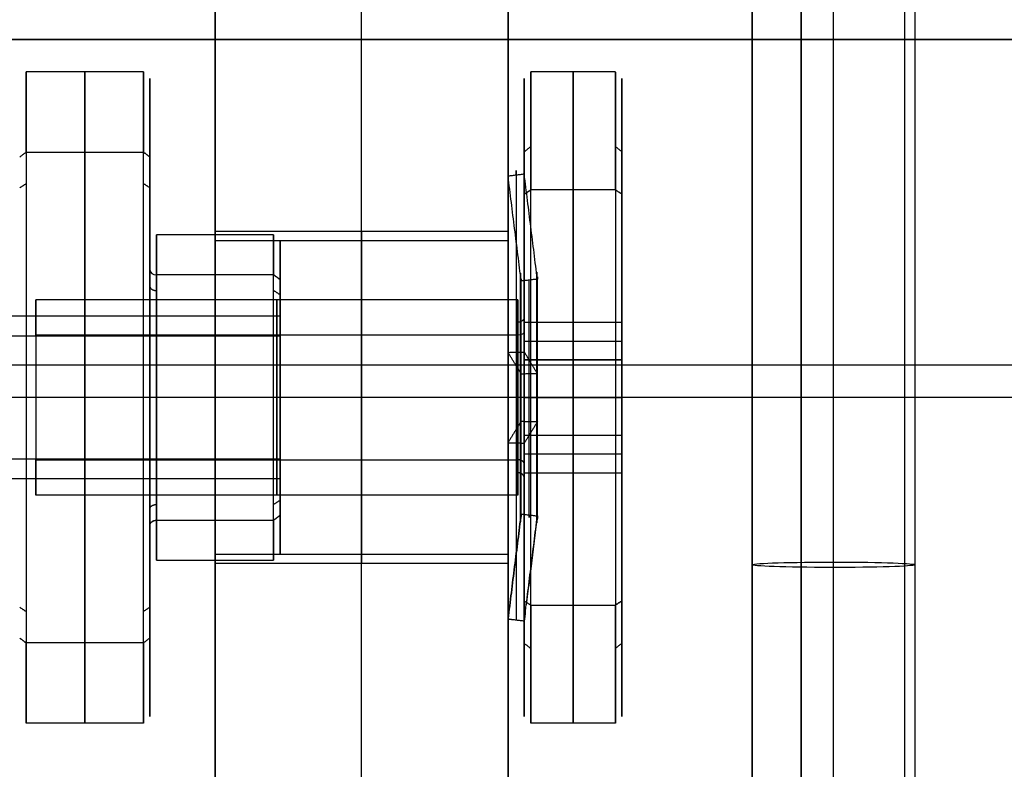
# Model space of a CAD drawing. Header units: millimetres. Extents: x -326 to 329, y -280 to 343.
# Tile 348 of 656: x -266 to -236, y 274 to 297. Entities that reach past the tile are written whole.
import ezdxf

# ---------------------------------------------------------------- set-up
doc = ezdxf.new("R2010")
doc.units = ezdxf.units.MM
doc.layers.add('Layer 01', color=7, linetype='Continuous', true_color=0x000000)

msp = doc.modelspace()

# ---------------------------------------------------------------- linework, layer by layer
at = {"layer": 'Layer 01'}
for p, q in [((-260.375, 228.596, 91.884), (-260.375, 317.801, 350.956)), ((-242.375, 220.528, 96.098), (-242.375, 308.85, 352.603)), ((-241.375, 257.795, 125.014), (-241.375, 303.078, 123.517)), ((-243.875, 257.712, 122.515), (-243.875, 302.996, 121.018)), ((-241.375, 257.629, 120.017), (-241.375, 302.913, 118.52)), ((-238.875, 257.712, 122.515), (-238.875, 302.996, 121.018)), ((-260.375, 301.743, 216.781), (-260.375, 290.574, 216.781)), ((-251.375, 290.574, 216.781), (-251.375, 301.743, 216.781)), ((-242.375, 287.528, 318.325), (-242.375, 300.34, 355.533)), ((-291.243, 296.49, -41.322), (293.494, 296.49, -41.322)), ((-262.575, 295.49, 217.188), (-266.175, 295.49, 217.188)), ((-248.078, 295.49, 217.188), (-250.678, 295.49, 217.188)), ((-262.375, 290.69, 217.188), (-262.375, 295.29, 217.188)), ((-250.878, 295.29, 217.188), (-250.878, 288.69, 217.188)), ((-247.878, 287.8, 217.188), (-247.878, 295.29, 217.188)), ((-258.575, 290.49, 217.188), (-262.175, 290.49, 217.188)), ((-251.375, 290.59, 217.188), (-260.375, 290.59, 217.188)), ((-258.375, 287.99, 217.188), (-258.375, 290.29, 217.188)), ((-265.878, 288.49, 217.188), (-265.878, 282.49, 217.188)), ((-251.078, 288.49, 217.188), (-265.878, 288.49, 217.188)), ((-258.375, 287.99, 217.188), (-277.375, 287.99, 217.188)), ((-250.878, 285.95, 217.188), (-250.878, 287.8, 217.188)), ((-250.878, 286.874, 215.584), (-250.878, 286.874, 218.792)), ((-260.375, 286.672, 173.011), (-260.375, 286.672, 212.227)), ((-260.375, 286.672, 222.149), (-260.375, 286.672, 260.551)), ((-251.375, 286.672, 173.011), (-251.375, 286.672, 212.227)), ((-251.375, 286.672, 222.149), (-251.375, 286.672, 260.551)), ((-250.878, 283.181, 217.188), (-250.878, 285.95, 217.188)), ((-12.054, 285.49, -10.312), (-321.875, 285.49, -10.312)), ((-258.375, 285.49, 219.688), (-277.375, 285.49, 219.688)), ((-258.375, 285.49, 214.688), (-277.375, 285.49, 214.688)), ((-262.575, 285.49, 207.188), (-266.175, 285.49, 207.188)), ((-262.575, 285.49, 227.188), (-266.175, 285.49, 227.188)), ((-251.078, 285.49, 220.188), (-265.878, 285.49, 220.188)), ((-265.878, 285.49, 214.188), (-265.878, 285.49, 220.188)), ((-251.078, 285.49, 214.188), (-265.878, 285.49, 214.188)), ((-262.375, 285.49, 207.388), (-262.375, 285.49, 211.988)), ((-262.375, 285.49, 222.388), (-262.375, 285.49, 226.988)), ((-258.575, 285.49, 212.188), (-262.175, 285.49, 212.188)), ((-258.575, 285.49, 222.188), (-262.175, 285.49, 222.188)), ((-251.375, 285.49, 212.088), (-260.375, 285.49, 212.088)), ((-251.375, 285.49, 222.288), (-260.375, 285.49, 222.288)), ((-258.375, 285.49, 212.388), (-258.375, 285.49, 214.688)), ((-258.375, 285.49, 219.688), (-258.375, 285.49, 221.988)), ((-250.878, 285.49, 207.388), (-250.878, 285.49, 213.988)), ((-250.878, 285.49, 220.388), (-250.878, 285.49, 226.988)), ((-248.078, 285.49, 227.188), (-250.678, 285.49, 227.188)), ((-248.078, 285.49, 207.188), (-250.678, 285.49, 207.188)), ((-247.878, 285.49, 207.388), (-247.878, 285.49, 215.188)), ((-247.878, 285.49, 219.188), (-247.878, 285.49, 226.988)), ((-250.878, 284.566, 215.188), (-250.878, 284.566, 219.188)), ((-247.878, 275.69, 217.188), (-247.878, 283.181, 217.188)), ((-258.375, 282.99, 217.188), (-277.375, 282.99, 217.188)), ((-258.375, 280.69, 217.188), (-258.375, 282.99, 217.188)), ((-251.078, 282.49, 217.188), (-265.878, 282.49, 217.188)), ((-250.878, 282.29, 217.188), (-250.878, 275.69, 217.188)), ((-258.575, 280.49, 217.188), (-262.175, 280.49, 217.188)), ((-260.375, 280.407, 216.781), (-260.375, 271.601, 216.781)), ((-251.375, 280.39, 217.188), (-260.375, 280.39, 217.188)), ((-251.375, 271.601, 216.781), (-251.375, 280.407, 216.781)), ((-262.375, 275.69, 217.188), (-262.375, 280.29, 217.188)), ((-262.575, 275.49, 217.188), (-266.175, 275.49, 217.188)), ((-248.078, 275.49, 217.188), (-250.678, 275.49, 217.188))]:
    msp.add_line(p, q, dxfattribs=at)
at = {"layer": 'Layer 01', "extrusion": (0, 0.325568, 0.945519)}
msp.add_arc((-1.125, 457.728, 302.943), 679.455, 249.286792, 290.713208, dxfattribs=at)
at = {"layer": 'Layer 01', "extrusion": (0, 1, 0)}
msp.add_arc((-1.125, -973.937, 296.49), 932.115, 71.638799, 108.361201, dxfattribs=at)
at = {"layer": 'Layer 01', "extrusion": (-1, 0, 0)}
for centre, radius, start, end in [((-285.49, 217.188, 266.175), 10, 138.9164, 318.9164), ((-285.49, 217.188, 264.375), 10, 138.9164, 318.9164), ((-285.49, 217.188, 262.375), 9.8, 138.9164, 318.9164), ((-285.49, 217.188, 249.378), 10, 129.5978, 309.5978), ((-285.49, 217.188, 248.078), 10, 129.5978, 309.5978), ((-285.49, 217.188, 247.878), 9.8, 129.5978, 309.5978), ((-285.49, 217.188, 264.375), 10, 318.9164, 138.9164), ((-285.49, 217.188, 262.575), 10, 318.9164, 138.9164), ((-285.49, 217.188, 262.375), 9.8, 318.9164, 138.9164), ((-285.49, 217.188, 251.375), 6.939, 191.5269, 11.5269), ((-285.49, 217.188, 250.878), 7, 191.5269, 11.5269), ((-285.49, 217.188, 250.678), 10, 309.5978, 129.5978), ((-285.49, 217.188, 249.378), 10, 309.5978, 129.5978), ((-285.49, 217.188, 247.878), 9.8, 309.5978, 129.5978), ((-285.49, 217.188, 255.875), 5.1, 19, 199), ((-285.49, 217.188, 251.375), 5.1, 19, 199), ((-285.49, 217.188, 262.175), 5, 138.9164, 318.9164), ((-285.49, 217.188, 260.375), 5, 138.9164, 318.9164), ((-285.49, 217.188, 258.375), 4.8, 138.9164, 318.9164), ((-285.49, 217.188, 255.875), 5.1, 199, 19), ((-285.49, 217.188, 251.375), 5.1, 199, 19), ((-285.49, 217.188, 250.971), 3.65, 11.5269, 191.5269), ((-285.49, 217.188, 262.175), 5, 318.9164, 138.9164), ((-285.49, 217.188, 260.375), 5, 318.9164, 138.9164), ((-285.49, 217.188, 258.575), 5, 318.9164, 138.9164), ((-285.49, 217.188, 250.475), 3.711, 11.5269, 191.5269), ((-285.49, 217.188, 250.878), 3.2, 129.5978, 309.5978), ((-285.49, 217.188, 265.878), 3, 129.5978, 309.5978), ((-285.49, 217.188, 258.478), 3, 129.5978, 309.5978), ((-285.49, 217.188, 258.375), 2.5, 138.9164, 318.9164), ((-285.49, 217.188, 258.478), 3, 309.5978, 129.5978), ((-285.49, 217.188, 258.375), 2.5, 318.9164, 138.9164)]:
    msp.add_arc(centre, radius, start, end, dxfattribs=at)
at = {"layer": 'Layer 01', "extrusion": (1, 0, 0)}
for centre, radius, start, end in [((285.49, 217.188, -250.878), 9.8, 230.4022, 50.4022), ((285.49, 217.188, -262.575), 10, 221.0836, 41.0836), ((285.49, 217.188, -250.678), 10, 230.4022, 50.4022), ((285.49, 217.188, -251.375), 6.939, 348.4731, 168.4731), ((285.49, 217.188, -266.175), 10, 41.0836, 221.0836), ((285.49, 217.188, -250.878), 7, 348.4731, 168.4731), ((285.49, 217.188, -248.078), 10, 50.4022, 230.4022), ((285.49, 217.188, -250.878), 9.8, 50.4022, 230.4022), ((285.49, 217.188, -260.375), 5.1, 341, 161), ((285.49, 217.188, -262.375), 5.2, 221.0836, 41.0836), ((285.49, 217.188, -258.575), 5, 221.0836, 41.0836), ((285.49, 217.188, -260.375), 5.1, 161, 341), ((285.49, 217.188, -262.375), 5.2, 41.0836, 221.0836), ((285.49, 217.188, -258.375), 4.8, 41.0836, 221.0836), ((285.49, 217.188, -250.475), 3.711, 168.4731, 348.4731), ((285.49, 217.188, -251.078), 3, 230.4022, 50.4022), ((285.49, 217.188, -250.971), 3.65, 168.4731, 348.4731), ((285.49, 217.188, -265.878), 3, 50.4022, 230.4022), ((285.49, 217.188, -251.078), 3, 50.4022, 230.4022), ((285.49, 217.188, -250.878), 3.2, 50.4022, 230.4022)]:
    msp.add_arc(centre, radius, start, end, dxfattribs=at)
at = {"layer": 'Layer 01', "extrusion": (2.23862e-12, -0.65716, 0.753751)}
msp.add_arc((-262.175, 363.116, -23.907), 0.2, 180, 270, dxfattribs=at)
at = {"layer": 'Layer 01', "extrusion": (1.46786e-11, 0.770538, -0.637394)}
msp.add_arc((251.078, 352.521, 81.547), 0.2, 180, 270, dxfattribs=at)
at = {"layer": 'Layer 01', "extrusion": (1.05406e-11, -0.770538, 0.637394)}
msp.add_arc((-251.078, 346.121, -81.547), 0.2, 360, 90, dxfattribs=at)
at = {"layer": 'Layer 01', "extrusion": (1.97522e-11, 0.65716, -0.753751)}
msp.add_arc((262.175, 352.716, 23.907), 0.2, 360, 90, dxfattribs=at)
at = {"layer": 'Layer 01', "extrusion": (2.84217e-13, 0.999454, -0.033039)}
for start, end in [(181.8933, 1.8933), (1.8933, 181.8933)]:
    msp.add_arc((241.375, 130.963, 276.178), 2.5, start, end, dxfattribs=at)
at = {"layer": 'Layer 01'}
for points, degree in [([(-255.875, 268.1, 105.251), (-255.875, 340.701, 316.102)], 1), ([(-260.375, 336.447, 317.567), (-260.375, 263.845, 106.716)], 1), ([(-251.375, 263.845, 106.716), (-251.375, 336.447, 317.567)], 1), ([(-260.375, 317.801, 350.956), (-260.375, 228.596, 91.884)], 1), ([(-251.375, 317.801, 350.956), (-251.375, 228.596, 91.884)], 1), ([(-242.375, 308.85, 352.603), (-242.375, 220.528, 96.098)], 1), ([(-239.192, 221.616, 97.471), (-239.192, 308.862, 350.851)], 1), ([(-243.873, 302.998, 121.101), (-243.873, 287.904, 121.6), (-243.873, 272.809, 122.099), (-243.873, 257.715, 122.598)], 3), ([(-238.876, 257.709, 122.433), (-238.876, 272.804, 121.934), (-238.876, 287.898, 121.435), (-238.876, 302.993, 120.936)], 3), ([(-242.375, 212.018, 99.028), (-242.375, 300.34, 355.533)], 1), ([(324.135, 296.49, -29.312), (-321.885, 296.49, -29.312)], 1), ([(-250.878, 293.042, 210.942), (-250.678, 293.196, 210.814)], 1), ([(-247.878, 293.042, 210.942), (-248.078, 293.196, 210.814)], 1), ([(-266.375, 292.877, 223.628), (-266.175, 293.028, 223.76)], 1), ([(-266.375, 292.877, 223.628), (-266.175, 293.028, 223.76)], 1), ([(-266.175, 293.028, 223.76), (-262.575, 293.028, 223.76)], 1), ([(-262.575, 293.028, 223.76), (-262.375, 292.877, 223.628)], 1), ([(-262.375, 292.877, 223.628), (-262.575, 293.028, 223.76)], 1), ([(-250.878, 292.349, 215.789), (-251.375, 292.289, 215.801)], 1), ([(-250.971, 289.067, 216.459), (-251.375, 292.289, 215.801)], 1), ([(-250.971, 289.067, 216.459), (-251.375, 292.289, 215.801)], 1), ([(-250.475, 289.126, 216.446), (-250.878, 292.349, 215.789)], 1), ([(-250.475, 289.126, 216.446), (-250.878, 292.349, 215.789)], 1), ([(-266.375, 291.93, 209.801), (-266.175, 292.062, 209.65)], 1), ([(-262.375, 291.93, 209.801), (-262.575, 292.062, 209.65)], 1), ([(-250.678, 291.864, 224.893), (-250.878, 291.737, 224.739)], 1), ([(-250.759, 291.813, 224.831), (-250.678, 291.864, 224.893)], 1), ([(-248.078, 291.864, 224.893), (-250.678, 291.864, 224.893)], 1), ([(-247.878, 291.737, 224.739), (-248.078, 291.864, 224.893)], 1), ([(-247.997, 291.812, 224.83), (-248.078, 291.864, 224.893)], 1), ([(-250.878, 291.737, 224.739), (-250.782, 291.799, 224.814)], 1), ([(-247.878, 291.737, 224.739), (-247.943, 291.778, 224.789)], 1), ([(-260.375, 290.312, 215.528), (-251.375, 290.312, 215.528)], 1), ([(-258.575, 289.259, 220.474), (-262.175, 289.259, 220.474)], 1), ([(-258.575, 289.259, 220.474), (-258.375, 289.108, 220.342)], 1), ([(-258.487, 289.193, 220.416), (-258.575, 289.259, 220.474)], 1), ([(-258.375, 289.108, 220.342), (-258.464, 289.176, 220.401)], 1), ([(-250.475, 289.126, 216.446), (-250.971, 289.067, 216.459)], 1), ([(-258.375, 288.645, 213.57), (-258.575, 288.776, 213.419)], 1), ([(-250.878, 286.645, 219.188), (-250.878, 287.03, 218.521), (-250.878, 287.415, 217.855), (-250.878, 287.8, 217.188)], 3), ([(-250.878, 287.8, 217.188), (-249.879, 287.8, 217.188), (-248.879, 287.8, 217.188), (-247.878, 287.8, 217.188)], 3), ([(-250.878, 287.8, 217.188), (-250.878, 287.415, 216.521), (-250.878, 287.03, 215.855), (-250.878, 286.645, 215.188)], 3), ([(-247.878, 286.645, 219.188), (-247.878, 287.03, 218.521), (-247.878, 287.415, 217.855), (-247.878, 287.8, 217.188)], 3), ([(-247.878, 287.8, 217.188), (-247.878, 287.415, 216.521), (-247.878, 287.03, 215.855), (-247.878, 286.645, 215.188)], 3), ([(-258.375, 287.375, 218.831), (-277.375, 287.375, 218.831)], 1), ([(-251.078, 287.402, 219.5), (-265.878, 287.402, 219.5)], 1), ([(-250.878, 287.222, 218.188), (-249.879, 287.222, 218.188), (-248.879, 287.222, 218.188), (-247.878, 287.222, 218.188)], 3), ([(-250.878, 287.222, 216.188), (-249.879, 287.222, 216.188), (-248.879, 287.222, 216.188), (-247.878, 287.222, 216.188)], 3), ([(-251.375, 286.877, 223.987), (-250.878, 286.889, 224.047)], 1), ([(-250.971, 286.22, 220.764), (-251.375, 286.877, 223.987)], 1), ([(-250.475, 286.232, 220.824), (-250.878, 286.889, 224.047)], 1), ([(-321.885, 286.49, -19.312), (324.135, 286.49, -19.312)], 1), ([(-247.878, 286.645, 219.188), (-248.879, 286.645, 219.188), (-249.879, 286.645, 219.188), (-250.878, 286.645, 219.188)], 3), ([(-250.878, 286.645, 215.188), (-249.879, 286.645, 215.188), (-248.879, 286.645, 215.188), (-247.878, 286.645, 215.188)], 3), ([(-250.878, 285.952, 219.188), (-250.878, 286.645, 219.188)], 1), ([(-250.878, 286.645, 215.188), (-250.878, 285.948, 215.188)], 1), ([(-247.878, 284.336, 219.188), (-247.878, 286.645, 219.188)], 1), ([(-247.878, 286.645, 215.188), (-247.878, 284.336, 215.188)], 1), ([(-250.971, 286.22, 220.764), (-250.475, 286.232, 220.824)], 1), ([(-250.878, 284.336, 219.188), (-250.878, 285.952, 219.188)], 1), ([(-250.878, 285.948, 215.188), (-250.878, 285.949, 216.521), (-250.878, 285.951, 217.855), (-250.878, 285.952, 219.188)], 3), ([(-250.878, 285.948, 215.188), (-250.878, 284.336, 215.188)], 1), ([(-12.054, 285.49, -10.312), (-321.875, 285.49, -10.312)], 1), ([(-250.878, 285.49, 215.188), (-249.879, 285.49, 215.188), (-248.879, 285.49, 215.188), (-247.878, 285.49, 215.188)], 3), ([(-250.878, 285.49, 219.188), (-249.879, 285.49, 219.188), (-248.879, 285.49, 219.188), (-247.878, 285.49, 219.188)], 3), ([(-250.971, 284.761, 213.612), (-251.375, 284.104, 210.389)], 1), ([(-250.971, 284.761, 213.612), (-250.475, 284.749, 213.552)], 1), ([(-250.475, 284.749, 213.552), (-250.878, 284.091, 210.329)], 1), ([(-250.878, 284.336, 215.188), (-249.879, 284.336, 215.188), (-248.879, 284.336, 215.188), (-247.878, 284.336, 215.188)], 3), ([(-250.878, 284.336, 215.188), (-250.878, 283.181, 217.188)], 1), ([(-250.878, 283.181, 217.188), (-250.878, 284.336, 219.188)], 1), ([(-250.878, 284.336, 219.188), (-249.878, 284.336, 219.188), (-248.879, 284.336, 219.188), (-247.878, 284.336, 219.188)], 3), ([(-247.878, 284.336, 215.188), (-247.878, 283.951, 215.855), (-247.878, 283.566, 216.521), (-247.878, 283.181, 217.188)], 3), ([(-247.878, 283.181, 217.188), (-247.878, 283.566, 217.855), (-247.878, 283.951, 218.521), (-247.878, 284.336, 219.188)], 3), ([(-251.375, 284.104, 210.389), (-250.878, 284.091, 210.329)], 1), ([(-250.878, 283.758, 216.188), (-249.879, 283.758, 216.188), (-248.879, 283.758, 216.188), (-247.878, 283.758, 216.188)], 3), ([(-250.878, 283.758, 218.188), (-249.878, 283.758, 218.188), (-248.879, 283.758, 218.188), (-247.878, 283.758, 218.188)], 3), ([(-277.375, 283.606, 215.545), (-258.375, 283.606, 215.545)], 1), ([(-265.878, 283.578, 214.876), (-251.078, 283.578, 214.876)], 1), ([(-250.878, 283.181, 217.188), (-249.878, 283.181, 217.188), (-248.879, 283.181, 217.188), (-247.878, 283.181, 217.188)], 3), ([(-258.375, 282.336, 220.806), (-258.575, 282.204, 220.957)], 1), ([(-258.375, 281.872, 214.034), (-258.575, 281.721, 213.902)], 1), ([(-258.375, 281.872, 214.034), (-258.515, 281.766, 213.941)], 1), ([(-251.375, 278.691, 218.575), (-250.971, 281.914, 217.917)], 1), ([(-250.971, 281.914, 217.917), (-251.375, 278.691, 218.575)], 1), ([(-250.971, 281.914, 217.917), (-250.475, 281.854, 217.93)], 1), ([(-250.971, 281.914, 217.917), (-250.823, 281.896, 217.921)], 1), ([(-250.971, 281.914, 217.917), (-250.475, 281.854, 217.93)], 1), ([(-250.878, 278.631, 218.587), (-250.475, 281.854, 217.93)], 1), ([(-250.475, 281.854, 217.93), (-250.817, 279.119, 218.487)], 1), ([(-262.175, 281.721, 213.902), (-258.575, 281.721, 213.902)], 1), ([(-258.482, 281.792, 213.963), (-258.575, 281.721, 213.902)], 1), ([(-251.375, 280.668, 218.848), (-260.375, 280.668, 218.848)], 1), ([(-250.878, 279.244, 209.637), (-250.678, 279.116, 209.483)], 1), ([(-250.878, 279.244, 209.637), (-250.678, 279.116, 209.483)], 1), ([(-248.078, 279.116, 209.483), (-247.878, 279.244, 209.637)], 1), ([(-247.878, 279.244, 209.637), (-248.078, 279.116, 209.483)], 1), ([(-266.375, 279.05, 224.575), (-266.175, 278.919, 224.725)], 1), ([(-262.375, 279.05, 224.575), (-262.575, 278.919, 224.725)], 1), ([(-250.847, 278.879, 218.536), (-250.878, 278.631, 218.587)], 1), ([(-250.678, 279.116, 209.483), (-248.078, 279.116, 209.483)], 1), ([(-251.375, 278.691, 218.575), (-250.878, 278.631, 218.587)], 1), ([(-251.375, 278.691, 218.575), (-251.2, 278.67, 218.579)], 1), ([(-251.375, 278.691, 218.575), (-250.878, 278.631, 218.587)], 1), ([(-266.175, 277.953, 210.616), (-266.375, 278.103, 210.748)], 1), ([(-266.375, 278.103, 210.748), (-266.175, 277.953, 210.616)], 1), ([(-262.575, 277.953, 210.616), (-266.175, 277.953, 210.616)], 1), ([(-262.375, 278.103, 210.748), (-262.575, 277.953, 210.616)], 1), ([(-262.375, 278.103, 210.748), (-262.575, 277.953, 210.616)], 1), ([(-250.878, 277.939, 223.434), (-250.678, 277.785, 223.562)], 1), ([(-247.878, 277.939, 223.434), (-248.078, 277.785, 223.562)], 1)]:
    msp.add_open_spline(points, degree=degree, dxfattribs=at)
for points, weights, knots in [([(-251.127, 292.319, 215.795), (-251.127, 293.712, 222.624), (-251.127, 286.883, 224.017), (-251.127, 280.054, 225.41), (-251.127, 278.661, 218.581)], [1, 0.707106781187, 1, 0.707106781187, 1], [1.570796, 1.570796, 1.570796, 3.141593, 3.141593, 4.712389, 4.712389, 4.712389]), ([(-262.375, 289.41, 220.605), (-262.375, 292.827, 216.686), (-262.375, 288.907, 213.268), (-262.375, 284.988, 209.851), (-262.375, 281.571, 213.771)], [1, 0.707106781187, 1, 0.707106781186, 1], [0, 0, 0, 8.168141, 8.168141, 16.336282, 16.336282, 16.336282]), ([(-262.375, 281.571, 213.771), (-262.375, 278.154, 217.69), (-262.375, 282.073, 221.107), (-262.375, 285.993, 224.525), (-262.375, 289.41, 220.605)], [1, 0.707106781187, 1, 0.707106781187, 1], [16.336282, 16.336282, 16.336282, 24.504423, 24.504423, 32.672564, 32.672564, 32.672564]), ([(-250.992, 281.75, 217.951), (-250.992, 282.513, 221.691), (-250.992, 286.253, 220.928), (-250.992, 289.993, 220.165), (-250.992, 289.23, 216.425)], [1, 0.707106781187, 1, 0.707106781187, 1], [1.570796, 1.570796, 1.570796, 3.141593, 3.141593, 4.712389, 4.712389, 4.712389]), ([(-250.992, 289.23, 216.425), (-250.992, 288.468, 212.685), (-250.992, 284.728, 213.448), (-250.992, 280.988, 214.211), (-250.992, 281.75, 217.951)], [1, 0.707106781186, 1, 0.707106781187, 1], [1.570796, 1.570796, 1.570796, 3.141593, 3.141593, 4.712389, 4.712389, 4.712389]), ([(-250.492, 281.717, 217.957), (-250.492, 282.487, 221.73), (-250.492, 286.26, 220.961), (-250.492, 290.033, 220.191), (-250.492, 289.263, 216.419)], [1, 0.707106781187, 1, 0.707106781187, 1], [1.570796, 1.570796, 1.570796, 3.141593, 3.141593, 4.712389, 4.712389, 4.712389]), ([(-250.492, 289.263, 216.419), (-250.492, 288.494, 212.646), (-250.492, 284.721, 213.415), (-250.492, 280.948, 214.185), (-250.492, 281.717, 217.957)], [1, 0.707106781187, 1, 0.707106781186, 1], [1.570796, 1.570796, 1.570796, 3.141593, 3.141593, 4.712389, 4.712389, 4.712389]), ([(-250.723, 281.884, 217.923), (-250.723, 281.149, 214.317), (-250.723, 284.755, 213.582), (-250.723, 288.361, 212.846), (-250.723, 289.096, 216.453)], [1, 0.707106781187, 1, 0.707106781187, 1], [1.570796, 1.570796, 1.570796, 3.141593, 3.141593, 4.712389, 4.712389, 4.712389]), ([(-250.878, 283.451, 214.722), (-250.878, 285.916, 212.683), (-250.878, 287.956, 215.148), (-250.878, 289.996, 217.614), (-250.878, 287.53, 219.654)], [1, 0.707106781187, 1, 0.707106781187, 1], [10.053096, 10.053096, 10.053096, 15.079645, 15.079645, 20.106193, 20.106193, 20.106193]), ([(-250.878, 287.53, 219.654), (-250.878, 285.064, 221.693), (-250.878, 283.025, 219.228), (-250.878, 280.985, 216.762), (-250.878, 283.451, 214.722)], [1, 0.707106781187, 1, 0.707106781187, 1], [0, 0, 0, 5.026548, 5.026548, 10.053096, 10.053096, 10.053096])]:
    msp.add_rational_spline(points, weights, degree=2, knots=knots, dxfattribs=at)
for points, weights in [([(-262.375, 288.907, 213.268), (-262.375, 288.776, 213.419), (-262.175, 288.776, 213.419)], [1.00000000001, 0.707106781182, 1]), ([(-250.878, 287.956, 215.148), (-250.878, 287.802, 215.276), (-251.078, 287.802, 215.276)], [1, 0.707106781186, 1]), ([(-250.878, 283.451, 214.722), (-250.878, 283.578, 214.876), (-251.078, 283.578, 214.876)], [1, 0.707106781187, 1]), ([(-250.878, 283.025, 219.228), (-250.878, 283.179, 219.1), (-251.078, 283.179, 219.1)], [1, 0.707106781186, 1]), ([(-262.375, 282.073, 221.107), (-262.375, 282.204, 220.957), (-262.175, 282.204, 220.957)], [1.00000000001, 0.707106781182, 1]), ([(-262.375, 281.571, 213.771), (-262.375, 281.721, 213.902), (-262.175, 281.721, 213.902)], [1.00000000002, 0.707106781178, 1])]:
    msp.add_rational_spline(points, weights, degree=2, dxfattribs=at)
for points, knots in [([(248.272, -2.222, -19.312), (250.985, 15.604, -19.312), (251.765, 33.516, -19.312), (249.461, 69.505, -19.312), (246.403, 87.17, -19.312), (236.476, 121.836, -19.312), (229.72, 138.44, -19.312), (212.627, 170.182, -19.312), (202.486, 184.958, -19.312), (179.017, 212.312, -19.312), (165.958, 224.577, -19.312), (137.196, 246.28, -19.312), (121.822, 255.47, -19.312), (89.095, 270.52, -19.312), (72.115, 276.209, -19.312), (36.933, 283.912, -19.312), (19.132, 285.838, -19.312), (-16.882, 285.838, -19.312), (-34.682, 283.912, -19.312), (-69.865, 276.209, -19.312), (-86.844, 270.52, -19.312), (-119.572, 255.47, -19.312), (-134.946, 246.28, -19.312), (-163.707, 224.578, -19.312), (-176.767, 212.312, -19.312), (-200.235, 184.958, -19.312), (-210.377, 170.182, -19.312), (-227.469, 138.44, -19.312), (-234.225, 121.836, -19.312), (-244.153, 87.17, -19.312), (-247.211, 69.505, -19.312), (-249.515, 33.515, -19.312), (-248.734, 15.605, -19.312), (-246.021, -2.222, -19.312)], [0, 0, 0, 0, 53.958201, 53.958201, 107.916402, 107.916402, 161.874603, 161.874603, 215.832804, 215.832804, 269.791004, 269.791004, 323.749205, 323.749205, 377.707406, 377.707406, 431.665607, 431.665607, 485.623808, 485.623808, 539.582009, 539.582009, 593.54021, 593.54021, 647.498411, 647.498411, 701.456611, 701.456611, 755.414812, 755.414812, 809.373013, 809.373013, 863.331214, 863.331214, 863.331214, 863.331214]), ([(-246.021, -2.222, -10.312), (-248.641, 14.992, -10.312), (-249.46, 32.479, -10.312), (-247.465, 67.246, -10.312), (-244.648, 84.525, -10.312), (-235.505, 118.124, -10.312), (-229.174, 134.443, -10.312), (-213.279, 165.417, -10.312), (-203.709, 180.068, -10.312), (-181.752, 207.074, -10.312), (-169.359, 219.422, -10.312), (-142.291, 241.287, -10.312), (-127.612, 250.797, -10.312), (-96.609, 266.573, -10.312), (-80.281, 272.831, -10.312), (-55.085, 279.583, -10.312), (-46.569, 281.394, -10.312), (-29.394, 284.116, -10.312), (-20.736, 285.029, -10.312), (-12.054, 285.49, -10.312)], [0, 0, 0, 0, 52.29098, 52.29098, 104.581959, 104.581959, 156.872939, 156.872939, 209.163919, 209.163919, 261.454898, 261.454898, 313.745878, 313.745878, 366.036858, 366.036858, 392.182348, 392.182348, 418.327837, 418.327837, 418.327837, 418.327837]), ([(-240.573, -1.394, -10.405), (-243.218, 15.973, -10.404), (-243.988, 33.626, -10.402), (-242.867, 51.158, -10.401), (-241.746, 68.69, -10.399), (-238.733, 86.1, -10.398), (-233.898, 102.988, -10.397), (-229.063, 119.875, -10.395), (-222.406, 136.239, -10.394), (-214.081, 151.703, -10.393), (-205.755, 167.166, -10.391), (-195.761, 181.729, -10.39), (-184.329, 195.055, -10.389), (-172.897, 208.38, -10.388), (-160.027, 220.469, -10.387), (-146.016, 231.041, -10.386), (-132.006, 241.614, -10.385), (-116.855, 250.671, -10.385), (-100.912, 258.002, -10.384), (-84.97, 265.334, -10.383), (-68.237, 270.941, -10.383), (-51.099, 274.693, -10.383), (-33.961, 278.446, -10.382), (-16.418, 280.344, -10.382), (1.125, 280.344, -10.382), (18.668, 280.344, -10.382), (36.211, 278.446, -10.382), (53.349, 274.693, -10.383), (70.487, 270.941, -10.383), (87.22, 265.334, -10.383), (103.163, 258.002, -10.384), (119.105, 250.671, -10.385), (134.256, 241.614, -10.385), (148.267, 231.041, -10.386), (162.278, 220.469, -10.387), (175.147, 208.38, -10.388), (186.579, 195.055, -10.389), (198.011, 181.729, -10.39), (208.005, 167.166, -10.391), (216.331, 151.703, -10.393), (224.657, 136.239, -10.394), (231.314, 119.875, -10.395), (236.149, 102.988, -10.397), (240.984, 86.1, -10.398), (243.997, 68.69, -10.399), (245.118, 51.158, -10.401), (246.238, 33.635, -10.402), (245.469, 15.992, -10.404), (242.828, -1.366, -10.405)], [0, 0, 0, 0, 53.957402, 53.957402, 53.957402, 107.914805, 107.914805, 107.914805, 161.872207, 161.872207, 161.872207, 215.82961, 215.82961, 215.82961, 269.787012, 269.787012, 269.787012, 323.744414, 323.744414, 323.744414, 377.701817, 377.701817, 377.701817, 431.659219, 431.659219, 431.659219, 485.616622, 485.616622, 485.616622, 539.574024, 539.574024, 539.574024, 593.531426, 593.531426, 593.531426, 647.488829, 647.488829, 647.488829, 701.446231, 701.446231, 701.446231, 755.403634, 755.403634, 755.403634, 809.361036, 809.361036, 809.361036, 863.289625, 863.289625, 863.289625, 863.289625]), ([(241.442, 221.616, 97.471), (222.751, 230.382, 101.221), (203.71, 238.152, 104.56), (164.908, 251.642, 110.369), (145.147, 257.362, 112.841), (114.934, 264.324, 115.852), (104.768, 266.375, 116.74), (89.371, 269.031, 117.891), (84.213, 269.846, 118.244), (76.44, 270.961, 118.728), (73.84, 271.315, 118.882), (68.646, 271.985, 119.172), (66.049, 272.302, 119.309), (42.683, 274.978, 120.47), (21.949, 276.156, 120.982), (-19.445, 276.166, 120.986), (-40.106, 274.997, 120.478), (-71.043, 271.481, 118.953), (-81.347, 270.014, 118.317), (-94.215, 267.81, 117.362), (-96.788, 267.35, 117.163), (-101.933, 266.394, 116.749), (-104.502, 265.897, 116.534), (-112.185, 264.357, 115.867), (-117.281, 263.261, 115.392), (-142.627, 257.44, 112.874), (-162.486, 251.697, 110.393), (-201.419, 238.17, 104.567), (-220.494, 230.385, 101.223), (-239.192, 221.616, 97.471)], [-499.984259, -499.984259, -499.984259, -499.984259, -437.486226, -437.486226, -374.988194, -374.988194, -343.739178, -343.739178, -328.11467, -328.11467, -320.302416, -320.302416, -312.490162, -312.490162, -249.992129, -249.992129, -187.494097, -187.494097, -156.245081, -156.245081, -148.432827, -148.432827, -140.620573, -140.620573, -124.996065, -124.996065, -62.498032, -62.498032, 0, 0, 0, 0]), ([(-234.952, -0.54, -10.701), (-237.54, 16.423, -10.695), (-238.297, 33.667, -10.689), (-237.206, 50.793, -10.683), (-236.115, 67.919, -10.677), (-233.176, 84.928, -10.671), (-228.457, 101.427, -10.665), (-223.738, 117.926, -10.659), (-217.238, 133.914, -10.654), (-209.107, 149.023, -10.648), (-200.977, 164.131, -10.643), (-191.216, 178.36, -10.638), (-180.05, 191.381, -10.633), (-168.883, 204.402, -10.629), (-156.312, 216.214, -10.625), (-142.625, 226.545, -10.621), (-128.939, 236.877, -10.617), (-114.138, 245.727, -10.614), (-98.563, 252.891, -10.612), (-82.988, 260.056, -10.609), (-66.64, 265.535, -10.608), (-49.897, 269.202, -10.606), (-33.153, 272.868, -10.605), (-16.014, 274.723, -10.604), (1.125, 274.723, -10.604), (18.265, 274.723, -10.604), (35.404, 272.868, -10.605), (52.147, 269.202, -10.606), (68.891, 265.535, -10.608), (85.239, 260.056, -10.609), (100.813, 252.891, -10.612), (116.388, 245.727, -10.614), (131.189, 236.877, -10.617), (144.876, 226.545, -10.621), (158.562, 216.214, -10.625), (171.134, 204.402, -10.629), (182.3, 191.381, -10.633), (193.466, 178.36, -10.638), (203.227, 164.131, -10.643), (211.358, 149.023, -10.648), (219.488, 133.914, -10.654), (225.988, 117.926, -10.659), (230.707, 101.427, -10.665), (235.427, 84.928, -10.671), (238.366, 67.919, -10.677), (239.456, 50.793, -10.683), (240.546, 33.686, -10.689), (239.792, 16.462, -10.695), (237.211, -0.484, -10.701)], [0.000002, 0.000002, 0.000002, 0.000002, 53.957402, 53.957402, 53.957402, 107.914805, 107.914805, 107.914805, 161.872207, 161.872207, 161.872207, 215.82961, 215.82961, 215.82961, 269.787012, 269.787012, 269.787012, 323.744414, 323.744414, 323.744414, 377.701817, 377.701817, 377.701817, 431.659219, 431.659219, 431.659219, 485.616622, 485.616622, 485.616622, 539.574024, 539.574024, 539.574024, 593.531426, 593.531426, 593.531426, 647.488829, 647.488829, 647.488829, 701.446231, 701.446231, 701.446231, 755.403634, 755.403634, 755.403634, 809.361036, 809.361036, 809.361036, 863.258388, 863.258388, 863.258388, 863.258388])]:
    msp.add_open_spline(points, degree=3, knots=knots, dxfattribs=at)

doc.saveas('drawing.dxf')
